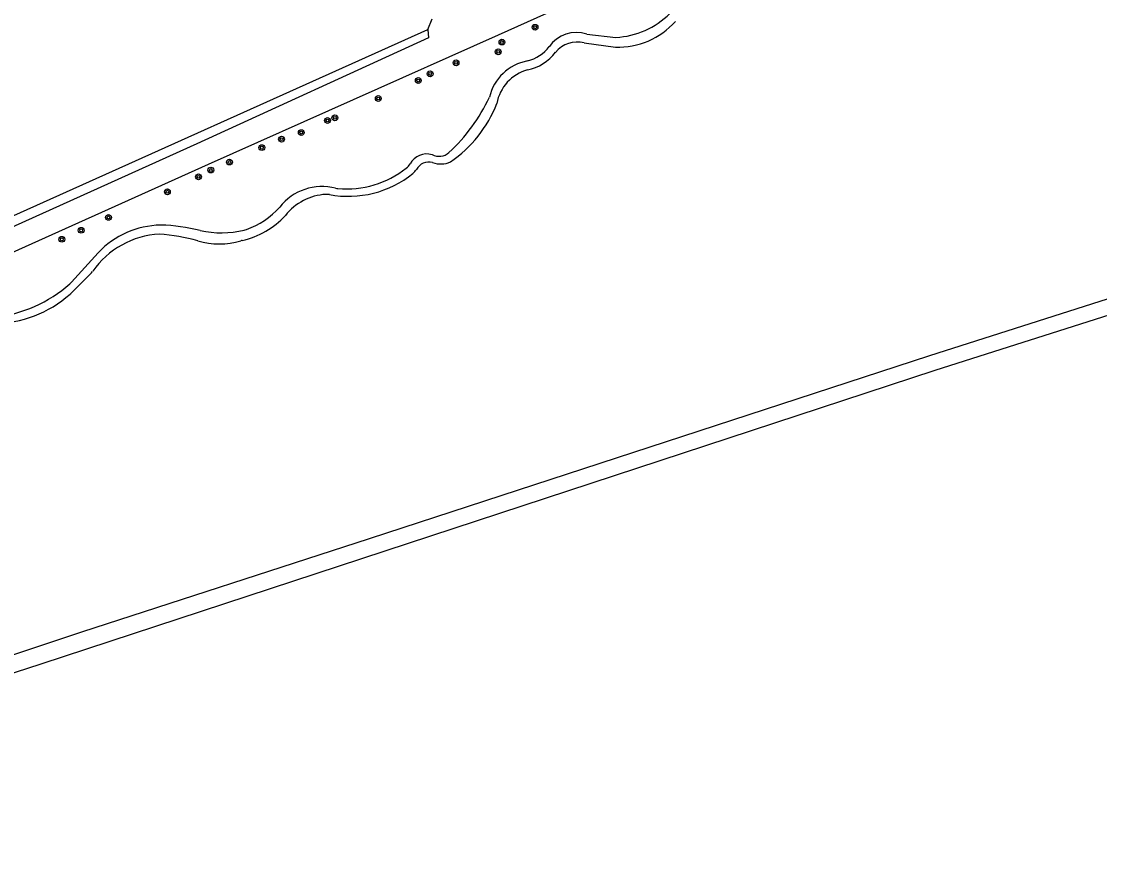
# Model space of a CAD drawing. Extents: x 124000 to 129000, y 395500 to 397503.
# Drawn here: x 128242.9 to 128391.7, y 396411.2 to 396526.8 of the extents above; entities that cross this region are included whole.
import ezdxf

# ---------------------------------------------------------------- set-up
doc = ezdxf.new("R2010")
doc.units = 0
for name, color, linetype in [('gg-afsc-hekwerk', 7, 'Continuous'), ('gg-knt-onverhard', 7, 'Continuous'), ('gg-knt-verharding', 7, 'Continuous'), ('gt-symb-boom', 7, 'Continuous')]:
    doc.layers.add(name, color=color, linetype=linetype)

# ---------------------------------------------------------------- blocks, each defined once
blk = doc.blocks.new('gt0-BOOM')
at = {"layer": 'gt-symb-boom'}
for radius in [0.4, 0.2]:
    blk.add_circle((0, 0), radius, dxfattribs=at)

msp = doc.modelspace()

# ---------------------------------------------------------------- linework, layer by layer
at = {"layer": 'gg-afsc-hekwerk'}
for p, q in [((128299, 396525.71), (128299.6, 396527.18)), ((128237.29, 396498.03), (128299, 396525.71))]:
    msp.add_line(p, q, dxfattribs=at)
at = {"layer": 'gg-knt-onverhard'}
for p, q in [((128320.58, 396523.88), (128324.88, 396523.29)), ((128320.92, 396525.09), (128324.95, 396524.64)), ((128249.83, 396490.86), (128253.51, 396494.91)), ((128252.41, 396491.97), (128249.75, 396489.31))]:
    msp.add_line(p, q, dxfattribs=at)
for points in [[(128419.43, 396497.03), (128368.24, 396480.71), (128290.91, 396455.41), (128251.18, 396442.56), (128215.44, 396430.65), (128153.4, 396412.16), (128151.52, 396411.74)], [(128420.3, 396494.98), (128368.96, 396478.65), (128245.59, 396438.14), (128208.28, 396426.02), (128157.82, 396411.18)]]:
    msp.add_lwpolyline(points, dxfattribs=at)
for centre, radius, start, end in [((128325.22, 396533.93), 10.65, 268.2118, 318.1385), ((128324.39, 396535.93), 11.3, 272.834, 315.0796), ((128319.5, 396520.73), 4.59, 71.9759, 145.0864), ((128319.62, 396520.13), 3.87, 75.6384, 140.8318), ((128311.49, 396526.58), 5.33, 283.6804, 322.8098), ((128311.29, 396526.76), 6.78, 282.4686, 321.8954), ((128313.94, 396514.89), 6.61, 100.3801, 167.0892), ((128314.28, 396514.5), 5.85, 105.1678, 170.0045), ((128284.56, 396527.28), 25.4, 313.1009, 334.5647), ((128292.21, 396521.89), 17.52, 304.4364, 338.6331), ((128298.86, 396505.91), 2.64, 74.0367, 151.0664), ((128299.14, 396505.43), 1.99, 74.9403, 150.2922), ((128300.54, 396510.34), 2.11, 243.1347, 310.607), ((128300.76, 396510.61), 3.44, 251.2534, 293.0854), ((128287.74, 396517.15), 13.42, 265.0943, 308.1), ((128294.79, 396508.16), 2, 308.1215, 331.1275), ((128295.68, 396507.41), 2, 308.5929, 330.2541), ((128287.98, 396517.04), 14.34, 259.6831, 308.6374), ((128284.41, 396496.61), 7.45, 75.5558, 141.8742), ((128285.37, 396495.3), 7.68, 93.2462, 141.7594), ((128285.05, 396500.91), 2.06, 79.9014, 93.0669), ((128286.75, 396505.68), 1.92, 255.3298, 265.2926), ((128270.84, 396507.88), 11.55, 282.692, 317.3595), ((128270.18, 396508.7), 11.23, 289.6852, 318.2062), ((128262.34, 396486.62), 12.11, 90.9791, 136.8152), ((128261.73, 396475.7), 23.03, 75.2537, 88.992), ((128262.62, 396485.43), 12.07, 93.1735, 144.9082), ((128259.64, 396468.42), 29.15, 74.8187, 85.4434), ((128270.5, 396511.11), 13.45, 257.5064, 283.534), ((128272.95, 396500.93), 2.98, 283.4776, 289.6825), ((128270.21, 396506.72), 10.59, 253.8668, 286.3653), ((128274.07, 396493.55), 3.14, 102.7184, 106.2222), ((128250.28, 396494.1), 3.01, 315.0109, 324.8675), ((128237.36, 396504.33), 18.37, 275.4723, 311.8191), ((128247.72, 396492.76), 2.84, 311.6082, 317.8685), ((128238.94, 396501.23), 16.09, 270.3484, 311.5639), ((128247.64, 396491.43), 2.99, 311.4769, 314.9433)]:
    msp.add_arc(centre, radius, start, end, dxfattribs=at)
at = {"layer": 'gg-knt-verharding'}
for points in [[(128378.85, 396556.36), (128347.82, 396542.5), (128308.7, 396524.96), (128268.68, 396507.08), (128168.95, 396462.24), (128119.64, 396439.8)], [(128299, 396525.71), (128299.11, 396524.59), (128267.12, 396509.97), (128165.77, 396464.24), (128115.15, 396440.93), (128114.32, 396442.47)]]:
    msp.add_lwpolyline(points, dxfattribs=at)

# ---------------------------------------------------------------- block references
at = {"layer": 'gt-symb-boom'}
for p in [(128313.79, 396526.04), (128309.22, 396523.99), (128308.71, 396522.65), (128302.89, 396521.13), (128299.31, 396519.6), (128297.68, 396518.68), (128292.16, 396516.21), (128285.15, 396513.17), (128286.17, 396513.53), (128281.53, 396511.5), (128278.81, 396510.59), (128276.09, 396509.42), (128271.62, 396507.43), (128269.05, 396506.33), (128267.35, 396505.39), (128263.05, 396503.33), (128254.93, 396499.79), (128248.49, 396496.77), (128251.15, 396498.01)]:
    msp.add_blockref('gt0-BOOM', p, dxfattribs=at)

doc.saveas('drawing.dxf')
